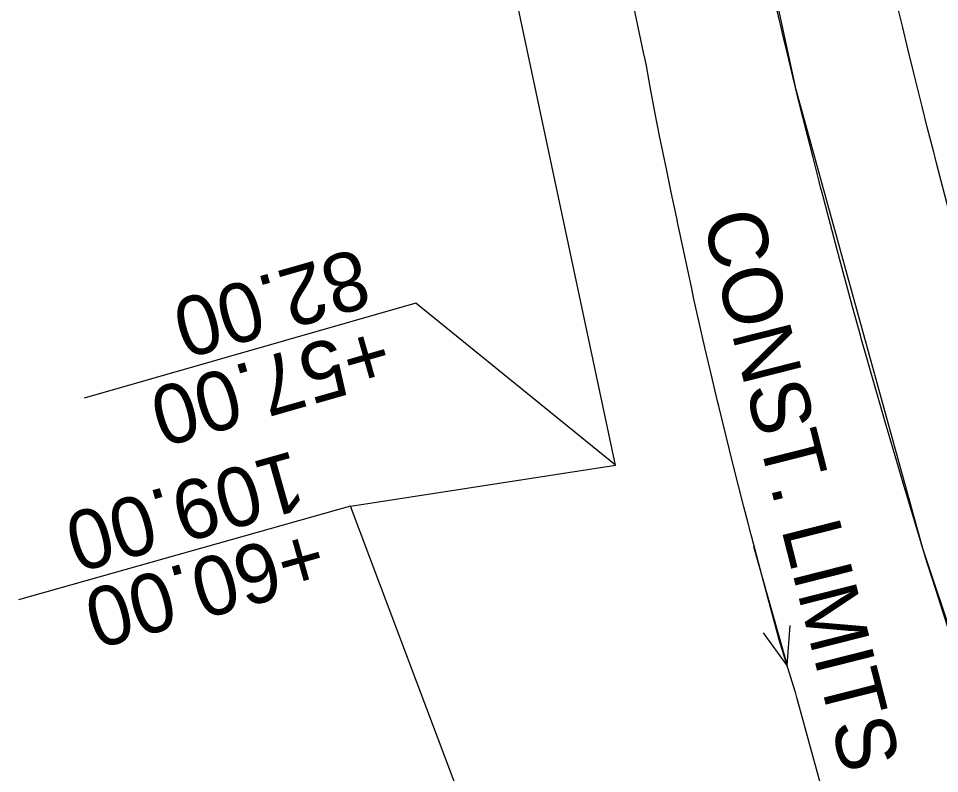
# Model space of a CAD drawing. Extents: x -70 to 701944, y -4 to 666871.
# Drawn here: x 668144.2 to 668237.6, y 653951 to 654027.6 of the extents above; entities that cross this region are included whole.
import ezdxf

# ---------------------------------------------------------------- set-up
doc = ezdxf.new("R2010")
doc.units = 0
for name, color, linetype in [('R_No Plot', 7, 'Continuous'), ('R_Proposed Const Limits', 7, 'Continuous'), ('R_Proposed Road', 7, 'Continuous'), ('R_ROW', 7, 'Continuous'), ('R_Temp Easement Annot', 7, 'Continuous'), ('R_Water Annot', 7, 'Continuous')]:
    doc.layers.add(name, color=color, linetype=linetype)

msp = doc.modelspace()

# ---------------------------------------------------------------- linework, layer by layer
at = {"layer": 'R_No Plot'}
msp.add_lwpolyline([(668213.667, 654063.841), (668267.228, 654073.917), (668272.907, 654046.5), (668281.505, 654012.491), (668301.158, 653950.64), (668249.671, 653932.77), (668235.939, 653973.849), (668223.071, 654020.398)], close=True, dxfattribs=at)
at = {"layer": 'R_Proposed Const Limits'}
msp.add_lwpolyline([(668226.41, 653946.887), (668224.755, 653952.793), (668223.612, 653956.98), (668223.147, 653958.711), (668223.002, 653959.261), (668222.982, 653959.333), (668221.355, 653964.566), (668220.571, 653967.484), (668219.76, 653970.481), (668218.569, 653974.998), (668218.512, 653975.216), (668218.2, 653976.403), (668217.775, 653978.055), (668216.694, 653982.337), (668215.233, 653988.281), (668215.141, 653988.663), (668214.602, 653990.942), (668214.558, 653991.13), (668213.826, 653994.237), (668212.676, 653999.307), (668212.477, 654000.205), (668211.193, 654006.187), (668211.073, 654006.771), (668210.955, 654007.344), (668210.412, 654009.992), (668209.972, 654012.18), (668209.217, 654015.726), (668208.725, 654018.162), (668208.273, 654020.695), (668207.884, 654022.817), (668207.747, 654023.461), (668207.595, 654024.17), (668206.34, 654030.144)], dxfattribs=at)
at = {"layer": 'R_Proposed Road'}
for points in [[(668238.9, 653964.455), (668237.27, 653969.572), (668236.388, 653972.396), (668235.491, 653975.302), (668234.166, 653979.683), (668234.102, 653979.894), (668233.754, 653981.045), (668233.277, 653982.648), (668232.059, 653986.801), (668230.406, 653992.569), (668230.301, 653992.94), (668229.685, 653995.151), (668229.635, 653995.333), (668228.795, 653998.349), (668227.46, 654003.269), (668227.227, 654004.141), (668225.701, 654009.944), (668225.556, 654010.511), (668225.413, 654011.067), (668224.754, 654013.635), (668224.218, 654015.758), (668223.364, 654019.214), (668222.778, 654021.583), (668222.185, 654024.036), (668221.695, 654026.096), (668221.545, 654026.725), (668221.38, 654027.418), (668220.025, 654033.263)], [(668238.821, 654007.235), (668237.318, 654012.953), (668237.175, 654013.511), (668237.034, 654014.059), (668236.385, 654016.59), (668235.857, 654018.681), (668235.015, 654022.087), (668234.437, 654024.421), (668233.853, 654026.838), (668233.37, 654028.867)]]:
    msp.add_lwpolyline(points, dxfattribs=at)
at = {"layer": 'R_ROW'}
msp.add_lwpolyline([(668327.662, 653586.017), (668340.866, 653592.636), (668322.469, 653689.423), (668277.131, 653821.63), (668258.714, 653853.344), (668224.548, 653854.189), (668177.848, 653978.143), (668204.742, 653982.278), (668180.351, 654096.997), (668169.324, 654193.983), (668198.414, 654666.211), (668182.924, 654741.025), (668186.49, 654858.988), (668209.004, 654933.009), (668212.484, 655027.95)], dxfattribs=at)
at = {"layer": 'R_Temp Easement Annot'}
for points in [[(668204.742, 653982.278), (668184.486, 653998.724), (668150.838, 653989.089)], [(668177.848, 653978.143), (668144.163, 653968.641)]]:
    msp.add_lwpolyline(points, dxfattribs=at)
at = {"layer": 'R_Water Annot'}
for p, q in [((668218.758, 653974.046), (668222.168, 653961.949)), ((668222.168, 653961.949), (668222.472, 653966.032)), ((668222.168, 653961.949), (668219.777, 653965.272))]:
    msp.add_line(p, q, dxfattribs=at)

# ---------------------------------------------------------------- texts
at = {"layer": 'R_Proposed Const Limits'}
msp.add_text('CONST. LIMITS', height=6, rotation=284.22159, dxfattribs=at).set_placement((668213.55, 654007.391))
at = {"layer": 'R_Temp Easement Annot'}
for s, rotation, p in [('82.00', 195.9782, (668178.714, 654004.352)), ('+57.00', 195.9782, (668180.916, 653996.661)), ('109.00', 195.7532, (668172.098, 653983.794)), ('+60.00', 195.7532, (668174.27, 653976.095))]:
    msp.add_text(s, height=6, rotation=rotation, dxfattribs=at).set_placement(p)

doc.saveas('drawing.dxf')
